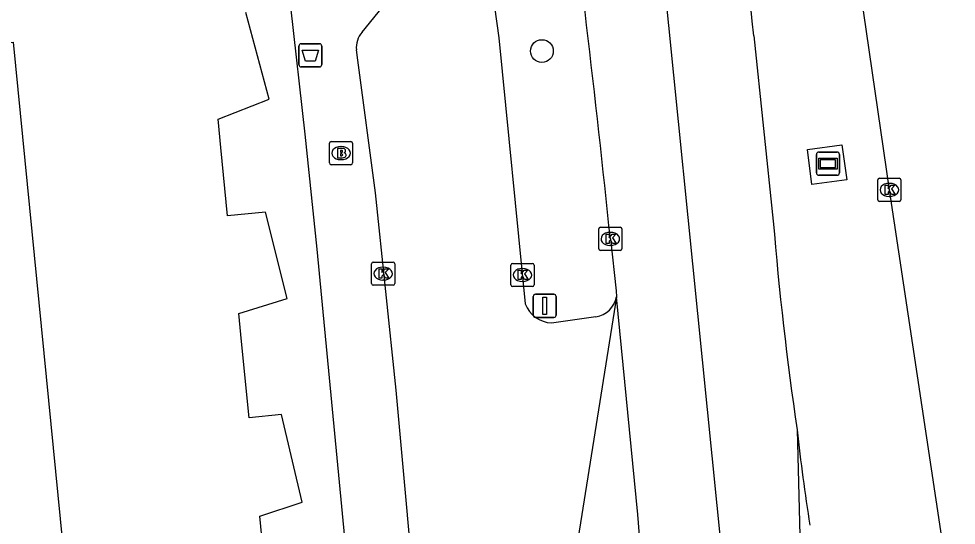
# Model space of a CAD drawing. Extents: x 162172 to 163187, y 382874 to 383684.
# Drawn here: x 163138.12 to 163178.5, y 383347.96 to 383369.78 of the extents above; entities that cross this region are included whole.
import ezdxf

# ---------------------------------------------------------------- set-up
doc = ezdxf.new("R2010")
doc.units = 0
for name, color, linetype in [('IMGEO_Afvalbak', 7, 'Continuous'), ('IMGEO_Boom', 7, 'Continuous'), ('IMGEO_Brandkraan', 7, 'Continuous'), ('IMGEO_Kolk', 7, 'Continuous'), ('IMGEO_Pand', 7, 'Continuous'), ('IMGEO_Reclamebord', 7, 'Continuous'), ('IMGEO_Rijbaan_lokaal_open', 7, 'Continuous'), ('IMGEO_Rijbaan_regionaal_gesloten', 7, 'Continuous'), ('IMGEO_Verkeersbordpaal', 7, 'Continuous'), ('IMGEO_Voetpad_open', 7, 'Continuous')]:
    doc.layers.add(name, color=color, linetype=linetype)

msp = doc.modelspace()

# ---------------------------------------------------------------- linework, layer by layer
at = {"layer": 'IMGEO_Afvalbak'}
for p, q in [((163150.184, 383367.808), (163150.184, 383368.608)), ((163150.184, 383368.608), (163150.184, 383367.808)), ((163150.284, 383368.708), (163151.074, 383368.708)), ((163151.074, 383368.708), (163150.284, 383368.708)), ((163151.174, 383368.608), (163151.174, 383367.808)), ((163151.174, 383367.808), (163151.174, 383368.608)), ((163151.074, 383367.708), (163150.284, 383367.708)), ((163150.284, 383367.708), (163151.074, 383367.708))]:
    msp.add_line(p, q, dxfattribs=at)
msp.add_lwpolyline([(163150.327, 383368.422), (163151.031, 383368.422), (163150.882, 383367.952), (163150.476, 383367.952), (163150.327, 383368.422)], dxfattribs=at)
for centre, start, end in [((163150.284, 383368.608), 90, 180), ((163150.284, 383368.608), 90, 180), ((163151.074, 383368.608), 0, 90), ((163151.074, 383368.608), 360, 90), ((163150.284, 383367.808), 180, 270), ((163150.284, 383367.808), 180, 270), ((163151.074, 383367.808), 270, 0), ((163151.074, 383367.808), 270, 0)]:
    msp.add_arc(centre, 0.1, start, end, dxfattribs=at)
at = {"layer": 'IMGEO_Boom'}
msp.add_circle((163160.655, 383368.392), 0.489, dxfattribs=at)
at = {"layer": 'IMGEO_Brandkraan'}
for p, q in [((163151.501, 383363.568), (163151.501, 383364.42)), ((163151.576, 383364.494), (163152.428, 383364.494)), ((163152.502, 383364.42), (163152.502, 383363.568)), ((163151.989, 383364.274), (163152.014, 383364.274)), ((163152.012, 383363.714), (163151.987, 383363.714)), ((163152.428, 383363.494), (163151.576, 383363.494))]:
    msp.add_line(p, q, dxfattribs=at)
for points in [[(163151.501, 383363.568), (163151.501, 383364.42)], [(163151.576, 383364.494), (163152.428, 383364.494)], [(163152.502, 383364.42), (163152.502, 383363.568)], [(163151.849, 383364.194), (163151.849, 383363.794), (163152.062, 383363.794)], [(163152.08, 383364.194), (163151.849, 383364.194)], [(163152.028, 383364.113), (163151.974, 383364.113), (163151.974, 383364.037)], [(163151.974, 383364.037), (163152.027, 383364.037)], [(163152.036, 383363.961), (163151.974, 383363.961), (163151.974, 383363.88)], [(163151.974, 383363.88), (163152.036, 383363.88)], [(163152.428, 383363.494), (163151.576, 383363.494)]]:
    msp.add_lwpolyline(points, dxfattribs=at)
for centre, radius, start, end in [((163151.578, 383364.418), 0.0765, 91.552, 178.448), ((163151.578, 383364.418), 0.0765, 91.552, 178.448), ((163152.426, 383364.418), 0.0765, 1.552, 88.448), ((163152.426, 383364.418), 0.0765, 1.552, 88.448), ((163152.029, 383364.075), 0.0379, 267.8285, 90.9355), ((163152.084, 383364.049), 0.145, 59.4692, 91.5367), ((163152.109, 383364.096), 0.0922, 285.5137, 58.1501), ((163152.114, 383363.904), 0.105, 301.3115, 78.989), ((163152.037, 383363.92), 0.0404, 269.8759, 90.5077), ((163152.068, 383364.045), 0.251, 268.6676, 293.5347), ((163151.578, 383363.57), 0.0765, 181.552, 268.448), ((163151.578, 383363.57), 0.0765, 181.552, 268.448), ((163152.426, 383363.57), 0.0765, 271.552, 358.448), ((163152.426, 383363.57), 0.0765, 271.552, 358.448)]:
    msp.add_arc(centre, radius, start, end, dxfattribs=at)
for centre, major_axis, ratio, start_param, end_param in [((163151.988, 383363.994), (-0.387, 0.002), 0.722429, 4.712389, 7.853982), ((163152.013, 383363.994), (-0.39, 0.002), 0.717154, 1.570796, 4.712389)]:
    msp.add_ellipse(centre, major_axis=major_axis, ratio=ratio, start_param=start_param, end_param=end_param, dxfattribs=at)
at = {"layer": 'IMGEO_Kolk'}
for p, q in [((163175.119, 383361.984), (163175.119, 383362.836)), ((163175.194, 383362.91), (163176.046, 383362.91)), ((163176.12, 383362.836), (163176.12, 383361.984)), ((163175.607, 383362.69), (163175.632, 383362.69)), ((163175.63, 383362.13), (163175.605, 383362.13)), ((163176.046, 383361.91), (163175.194, 383361.91)), ((163163.176, 383360.799), (163164.028, 383360.799)), ((163163.101, 383359.873), (163163.101, 383360.725)), ((163163.589, 383360.579), (163163.614, 383360.579)), ((163164.102, 383360.725), (163164.102, 383359.873)), ((163163.612, 383360.019), (163163.587, 383360.019)), ((163164.028, 383359.799), (163163.176, 383359.799)), ((163153.318, 383358.376), (163153.318, 383359.228)), ((163153.393, 383359.302), (163154.245, 383359.302)), ((163154.319, 383359.228), (163154.319, 383358.376)), ((163159.316, 383358.318), (163159.316, 383359.17)), ((163159.391, 383359.244), (163160.243, 383359.244)), ((163160.317, 383359.17), (163160.317, 383358.318)), ((163153.806, 383359.082), (163153.831, 383359.082)), ((163159.804, 383359.024), (163159.829, 383359.024)), ((163153.829, 383358.522), (163153.804, 383358.522)), ((163159.827, 383358.464), (163159.802, 383358.464)), ((163154.245, 383358.302), (163153.393, 383358.302)), ((163160.243, 383358.244), (163159.391, 383358.244))]:
    msp.add_line(p, q, dxfattribs=at)
for points in [[(163175.119, 383361.984), (163175.119, 383362.836)], [(163175.194, 383362.91), (163176.046, 383362.91)], [(163176.12, 383362.836), (163176.12, 383361.984)], [(163175.44, 383362.61), (163175.563, 383362.61), (163175.563, 383362.459), (163175.693, 383362.61), (163175.857, 383362.61), (163175.711, 383362.459), (163175.864, 383362.21), (163175.712, 383362.21), (163175.627, 383362.374), (163175.563, 383362.307), (163175.563, 383362.21), (163175.44, 383362.21), (163175.44, 383362.61)], [(163176.046, 383361.91), (163175.194, 383361.91)], [(163163.176, 383360.799), (163164.028, 383360.799)], [(163163.101, 383359.873), (163163.101, 383360.725)], [(163163.422, 383360.499), (163163.545, 383360.499), (163163.545, 383360.348), (163163.675, 383360.499), (163163.839, 383360.499), (163163.693, 383360.348), (163163.846, 383360.099), (163163.694, 383360.099), (163163.609, 383360.263), (163163.545, 383360.196), (163163.545, 383360.099), (163163.422, 383360.099), (163163.422, 383360.499)], [(163164.102, 383360.725), (163164.102, 383359.873)], [(163164.028, 383359.799), (163163.176, 383359.799)], [(163153.318, 383358.376), (163153.318, 383359.228)], [(163153.393, 383359.302), (163154.245, 383359.302)], [(163154.319, 383359.228), (163154.319, 383358.376)], [(163159.316, 383358.318), (163159.316, 383359.17)], [(163159.391, 383359.244), (163160.243, 383359.244)], [(163160.317, 383359.17), (163160.317, 383358.318)], [(163153.639, 383359.002), (163153.762, 383359.002), (163153.762, 383358.851), (163153.892, 383359.002), (163154.056, 383359.002), (163153.91, 383358.851), (163154.063, 383358.602), (163153.911, 383358.602), (163153.826, 383358.766), (163153.762, 383358.699), (163153.762, 383358.602), (163153.639, 383358.602), (163153.639, 383359.002)], [(163159.637, 383358.944), (163159.76, 383358.944), (163159.76, 383358.793), (163159.89, 383358.944), (163160.054, 383358.944), (163159.908, 383358.793), (163160.061, 383358.544), (163159.909, 383358.544), (163159.824, 383358.708), (163159.76, 383358.641), (163159.76, 383358.544), (163159.637, 383358.544), (163159.637, 383358.944)], [(163154.245, 383358.302), (163153.393, 383358.302)], [(163160.243, 383358.244), (163159.391, 383358.244)]]:
    msp.add_lwpolyline(points, dxfattribs=at)
for centre, start, end in [((163175.196, 383362.834), 91.552, 178.448), ((163175.196, 383362.834), 91.552, 178.448), ((163176.044, 383362.834), 1.552, 88.448), ((163176.044, 383362.834), 1.552, 88.448), ((163175.196, 383361.986), 181.552, 268.448), ((163175.196, 383361.986), 181.552, 268.448), ((163176.044, 383361.986), 271.552, 358.448), ((163176.044, 383361.986), 271.552, 358.448), ((163163.178, 383360.723), 91.552, 178.448), ((163163.178, 383360.723), 91.552, 178.448), ((163164.026, 383360.723), 1.552, 88.448), ((163164.026, 383360.723), 1.552, 88.448), ((163163.178, 383359.875), 181.552, 268.448), ((163163.178, 383359.875), 181.552, 268.448), ((163164.026, 383359.875), 271.552, 358.448), ((163164.026, 383359.875), 271.552, 358.448), ((163153.395, 383359.226), 91.552, 178.448), ((163153.395, 383359.226), 91.552, 178.448), ((163154.243, 383359.226), 1.552, 88.448), ((163154.243, 383359.226), 1.552, 88.448), ((163159.393, 383359.168), 91.552, 178.448), ((163159.393, 383359.168), 91.552, 178.448), ((163160.241, 383359.168), 1.552, 88.448), ((163160.241, 383359.168), 1.552, 88.448), ((163153.395, 383358.378), 181.552, 268.448), ((163153.395, 383358.378), 181.552, 268.448), ((163154.243, 383358.378), 271.552, 358.448), ((163154.243, 383358.378), 271.552, 358.448), ((163159.393, 383358.32), 181.552, 268.448), ((163159.393, 383358.32), 181.552, 268.448), ((163160.241, 383358.32), 271.552, 358.448), ((163160.241, 383358.32), 271.552, 358.448)]:
    msp.add_arc(centre, 0.0765, start, end, dxfattribs=at)
for centre, major_axis, ratio, start_param, end_param in [((163175.606, 383362.41), (-0.387, 0.002), 0.722429, 4.712389, 7.853982), ((163175.631, 383362.41), (-0.39, 0.002), 0.717154, 1.570796, 4.712389), ((163163.588, 383360.299), (-0.387, 0.002), 0.722429, 4.712389, 7.853982), ((163163.613, 383360.299), (-0.39, 0.002), 0.717154, 1.570796, 4.712389), ((163153.805, 383358.802), (-0.387, 0.002), 0.722429, 4.712389, 7.853982), ((163153.83, 383358.802), (-0.39, 0.002), 0.717154, 1.570796, 4.712389), ((163159.803, 383358.744), (-0.387, 0.002), 0.722429, 4.712389, 7.853982), ((163159.828, 383358.744), (-0.39, 0.002), 0.717154, 1.570796, 4.712389)]:
    msp.add_ellipse(centre, major_axis=major_axis, ratio=ratio, start_param=start_param, end_param=end_param, dxfattribs=at)
at = {"layer": 'IMGEO_Pand'}
for points in [[(163126.842, 383464.181), (163121.939, 383463.203), (163118.799, 383462.577), (163119.395, 383459.591), (163121.623, 383460.035), (163123.972, 383448.26), (163131.706, 383409.501), (163129.636, 383409.088), (163130.222, 383405.757), (163132.288, 383406.074), (163137.491, 383372.083), (163135.505, 383371.779), (163135.926, 383368.576), (163137.878, 383368.769), (163142.933, 383317.504), (163141.032, 383317.317), (163141.335, 383314.243)], [(163148.62, 383347.156), (163148.501, 383348.359), (163150.332, 383348.957), (163149.438, 383352.728), (163148.043, 383352.59), (163147.718, 383355.88), (163147.6, 383357.079), (163149.68, 383357.728), (163148.748, 383361.455), (163147.115, 383361.294), (163146.824, 383364.238), (163146.704, 383365.457), (163148.911, 383366.311), (163147.904, 383370.046)]]:
    msp.add_lwpolyline(points, dxfattribs=at)
at = {"layer": 'IMGEO_Reclamebord'}
for p, q in [((163172.576, 383364.039), (163173.366, 383364.039)), ((163173.366, 383364.039), (163172.576, 383364.039)), ((163172.476, 383363.139), (163172.476, 383363.939)), ((163172.476, 383363.939), (163172.476, 383363.139)), ((163173.466, 383363.939), (163173.466, 383363.139)), ((163173.466, 383363.139), (163173.466, 383363.939)), ((163173.366, 383363.039), (163172.576, 383363.039)), ((163172.576, 383363.039), (163173.366, 383363.039))]:
    msp.add_line(p, q, dxfattribs=at)
for points in [[(163172.577, 383363.771), (163173.365, 383363.771), (163173.365, 383363.307), (163172.577, 383363.307), (163172.577, 383363.771)], [(163172.642, 383363.706), (163172.642, 383363.372), (163173.3, 383363.372), (163173.3, 383363.706), (163172.642, 383363.706)]]:
    msp.add_lwpolyline(points, dxfattribs=at)
for centre, start, end in [((163172.576, 383363.939), 90, 180), ((163172.576, 383363.939), 90, 180), ((163173.366, 383363.939), 0, 90), ((163173.366, 383363.939), 360, 90), ((163172.576, 383363.139), 180, 270), ((163172.576, 383363.139), 180, 270), ((163173.366, 383363.139), 270, 0), ((163173.366, 383363.139), 270, 0)]:
    msp.add_arc(centre, 0.1, start, end, dxfattribs=at)
at = {"layer": 'IMGEO_Rijbaan_lokaal_open'}
for points in [[(163135.801, 383489.318), (163137.519, 383481.777), (163142.959, 383457.9), (163150.44, 383421.213), (163154.448, 383398.575), (163156.253, 383387.149), (163158.806, 383368.966), (163159.939, 383357.503)], [(163152.907, 383369.204), (163154.156, 383370.758)], [(163155.349, 383343.02), (163154.38, 383353.776), (163153.48, 383362.281), (163152.722, 383368.003), (163152.664, 383368.444)], [(163161.071, 383356.685), (163162.979, 383356.948)]]:
    msp.add_lwpolyline(points, dxfattribs=at)
for centre, radius, start, end in [((163153.641, 383368.55), 0.983, 138.3255, 186.2125), ((163162.828, 383357.996), 1.059, 278.2132, 349.4217), ((163161.09, 383357.904), 1.219, 199.1994, 269.0958)]:
    msp.add_arc(centre, radius, start, end, dxfattribs=at)
at = {"layer": 'IMGEO_Rijbaan_regionaal_gesloten'}
for points in [[(163172.296, 383297.079), (163172.136, 383299.035), (163168.404, 383346.811), (163165.082, 383379.772), (163160.049, 383410.249), (163156.544, 383428.142), (163152.68, 383447.832), (163144.681, 383484.603), (163141.356, 383499.978), (163127.1, 383564.262), (163119.314, 383600.72), (163118.747, 383603.254)], [(163171.269, 383392.283), (163175.617, 383362.41), (163177.819, 383347.728), (163178.501, 383343.182)], [(163169.781, 383369.049), (163170.619, 383361.063)], [(163163.603, 383360.299), (163163.853, 383358.066), (163163.869, 383357.802)], [(163163.869, 383357.802), (163161.798, 383344.817)], [(163168.518, 383297.121), (163167.834, 383308.61), (163167.287, 383316.585), (163165.716, 383336.641), (163164.792, 383348.429), (163163.869, 383357.802)], [(163171.643, 383352.068), (163171.925, 383341.259), (163172.523, 383333.207), (163173.255, 383325.512), (163174.508, 383308.812), (163175.391, 383297.043)]]:
    msp.add_lwpolyline(points, dxfattribs=at)
for centre, radius, start, end in [((162504.521, 383291.73), 662.639, 5.939545, 9.141556), ((162823.539, 383332.748), 348.14, 5.98514, 9.2905), ((163315.687, 383373.022), 145.56, 184.71261, 188.27669), ((163282.483, 383364.879), 111.578, 186.59302, 188.72056)]:
    msp.add_arc(centre, radius, start, end, dxfattribs=at)
at = {"layer": 'IMGEO_Verkeersbordpaal'}
for p, q in [((163160.278, 383357.012), (163160.278, 383357.812)), ((163160.278, 383357.812), (163160.278, 383357.012)), ((163160.378, 383357.912), (163161.168, 383357.912)), ((163161.168, 383357.912), (163160.378, 383357.912)), ((163161.268, 383357.812), (163161.268, 383357.012)), ((163161.268, 383357.012), (163161.268, 383357.812)), ((163161.168, 383356.912), (163160.378, 383356.912)), ((163160.378, 383356.912), (163161.168, 383356.912))]:
    msp.add_line(p, q, dxfattribs=at)
msp.add_lwpolyline([(163160.698, 383357.787), (163160.848, 383357.787), (163160.848, 383357.037), (163160.698, 383357.037), (163160.698, 383357.787)], dxfattribs=at)
for centre, start, end in [((163160.378, 383357.812), 90, 180), ((163160.378, 383357.812), 90, 180), ((163161.168, 383357.812), 0, 90), ((163161.168, 383357.812), 360, 90), ((163160.378, 383357.012), 180, 270), ((163160.378, 383357.012), 180, 270), ((163161.168, 383357.012), 270, 0), ((163161.168, 383357.012), 270, 0)]:
    msp.add_arc(centre, 0.1, start, end, dxfattribs=at)
at = {"layer": 'IMGEO_Voetpad_open'}
for points in [[(163149.827, 383370.295), (163150.44, 383364.807), (163150.966, 383359.852), (163154.401, 383323.899)], [(163172.281, 383362.645), (163172.096, 383364.152), (163173.579, 383364.355), (163173.784, 383362.845), (163172.281, 383362.645)]]:
    msp.add_lwpolyline(points, dxfattribs=at)

doc.saveas('drawing.dxf')
